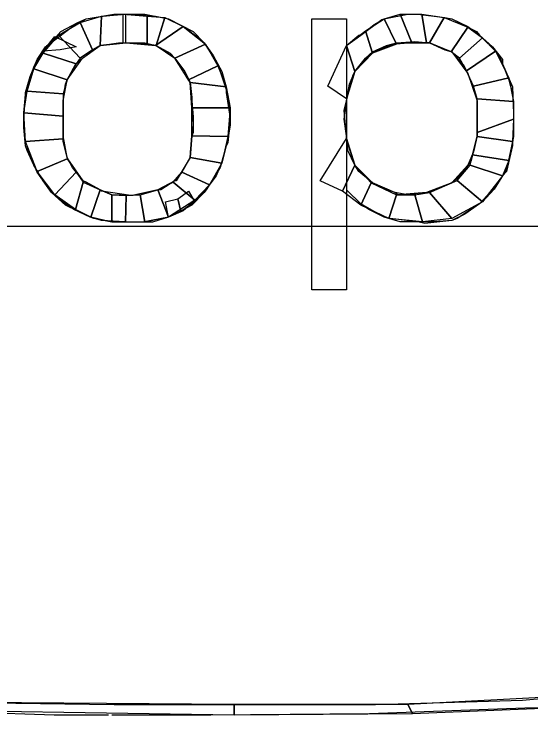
# Model space of a CAD drawing. Extents: x -662500 to -653478, y -1056827 to -1049993.
# Drawn here: x -657404.43 to -657376.28, y -1053921.09 to -1053882.96 of the extents above; entities that cross this region are included whole.
import ezdxf

# ---------------------------------------------------------------- set-up
doc = ezdxf.new("R2010")
doc.units = 0
doc.layers.add('Vrstva 9', color=7, linetype='Continuous')

msp = doc.modelspace()

# ---------------------------------------------------------------- linework, layer by layer
at = {"layer": 'Vrstva 9'}
msp.add_line((-657430.958, -1053894.51), (-657294.618, -1053894.497), dxfattribs=at)
for points in [[(-657398.32, -1053882.965), (-657396.728, -1053883.08), (-657396.016, -1053883.232), (-657394.675, -1053883.917), (-657394.088, -1053884.527), (-657393.334, -1053885.708), (-657392.873, -1053887.079), (-657392.873, -1053887.231), (-657392.663, -1053888.64), (-657392.789, -1053889.974), (-657392.872, -1053890.126), (-657393.208, -1053891.307), (-657393.962, -1053892.526), (-657394.087, -1053892.678), (-657395.218, -1053893.669), (-657396.015, -1053894.011), (-657397.439, -1053894.278), (-657398.068, -1053894.278), (-657399.66, -1053894.202), (-657400.288, -1053894.012), (-657401.629, -1053893.364), (-657402.383, -1053892.679), (-657403.18, -1053891.574), (-657403.724, -1053890.317), (-657403.808, -1053890.127), (-657403.892, -1053888.68), (-657403.808, -1053887.308), (-657403.808, -1053887.232), (-657403.348, -1053885.861), (-657402.635, -1053884.68), (-657402.426, -1053884.528), (-657401.253, -1053883.651), (-657400.499, -1053883.232), (-657398.99, -1053882.966), (-657398.32, -1053882.965)], [(-657398.32, -1053882.965), (-657397.314, -1053882.965), (-657396.393, -1053883.156), (-657396.016, -1053883.232), (-657395.136, -1053883.689), (-657394.381, -1053884.26), (-657394.088, -1053884.527), (-657393.585, -1053885.212), (-657393.124, -1053886.088), (-657392.873, -1053886.926), (-657392.873, -1053887.231), (-657392.663, -1053888.145), (-657392.663, -1053888.983), (-657392.789, -1053889.783), (-657392.872, -1053890.126), (-657393.082, -1053890.926), (-657393.417, -1053891.764), (-657393.962, -1053892.488), (-657394.087, -1053892.678), (-657394.758, -1053893.364), (-657395.679, -1053893.859), (-657396.015, -1053894.011), (-657396.894, -1053894.278), (-657397.9, -1053894.278), (-657398.068, -1053894.278), (-657399.115, -1053894.278), (-657400.079, -1053894.088), (-657400.288, -1053894.012), (-657401.168, -1053893.593), (-657402.006, -1053893.022), (-657402.383, -1053892.679), (-657402.844, -1053892.031), (-657403.347, -1053891.193), (-657403.724, -1053890.394), (-657403.808, -1053890.127), (-657403.892, -1053889.137), (-657403.892, -1053888.337), (-657403.808, -1053887.384), (-657403.808, -1053887.232), (-657403.557, -1053886.356), (-657403.18, -1053885.442), (-657402.719, -1053884.756), (-657402.426, -1053884.528), (-657401.881, -1053883.918), (-657400.96, -1053883.423), (-657400.499, -1053883.232), (-657399.577, -1053883.08), (-657398.488, -1053882.965), (-657398.32, -1053882.965)], [(-657386.337, -1053884.678), (-657385.541, -1053884.107), (-657384.409, -1053883.269), (-657384.284, -1053883.231), (-657382.985, -1053882.964), (-657382.44, -1053882.964), (-657380.974, -1053883.154), (-657380.597, -1053883.231), (-657379.256, -1053883.916), (-657379.088, -1053884.106), (-657378.082, -1053885.097), (-657377.831, -1053885.668), (-657377.286, -1053886.925), (-657377.244, -1053888.372), (-657377.244, -1053888.753), (-657377.286, -1053890.125), (-657377.621, -1053891.534), (-657377.83, -1053891.762), (-657378.668, -1053892.829), (-657379.087, -1053893.286), (-657380.302, -1053894.086), (-657380.596, -1053894.2), (-657382.062, -1053894.353), (-657382.439, -1053894.277), (-657383.948, -1053894.087), (-657384.283, -1053894.01), (-657385.54, -1053893.287), (-657386.336, -1053892.525)], [(-657386.337, -1053884.678), (-657385.666, -1053884.107), (-657385.541, -1053884.107), (-657384.828, -1053883.536), (-657384.284, -1053883.231), (-657383.404, -1053882.964), (-657382.44, -1053882.964), (-657381.476, -1053883.078), (-657380.597, -1053883.231), (-657379.717, -1053883.649), (-657379.088, -1053884.106), (-657378.376, -1053884.754), (-657377.831, -1053885.439), (-657377.831, -1053885.668), (-657377.496, -1053886.544), (-657377.286, -1053887.306), (-657377.244, -1053888.22), (-657377.244, -1053888.753), (-657377.244, -1053889.629), (-657377.412, -1053890.505), (-657377.621, -1053891.42), (-657377.83, -1053891.762), (-657378.291, -1053892.486), (-657378.92, -1053893.172), (-657379.087, -1053893.286), (-657379.883, -1053893.858), (-657380.596, -1053894.2), (-657381.559, -1053894.277), (-657382.439, -1053894.277), (-657383.403, -1053894.277), (-657384.283, -1053894.01), (-657385.121, -1053893.591), (-657385.54, -1053893.287), (-657386.252, -1053892.601), (-657386.336, -1053892.525)], [(-657388.222, -1053883.231), (-657386.337, -1053883.231), (-657386.337, -1053884.678)], [(-657388.222, -1053883.231), (-657386.337, -1053883.231), (-657386.337, -1053884.678)], [(-657386.336, -1053892.525), (-657386.335, -1053897.972), (-657388.221, -1053897.972), (-657388.222, -1053883.231)], [(-657386.336, -1053892.525), (-657386.335, -1053897.972), (-657388.221, -1053897.972), (-657388.222, -1053883.231)], [(-657398.32, -1053884.527), (-657396.728, -1053884.679), (-657396.686, -1053884.679), (-657395.68, -1053885.365), (-657394.926, -1053886.584), (-657394.842, -1053886.698), (-657394.758, -1053887.688), (-657394.674, -1053888.983), (-657394.758, -1053889.593), (-657394.842, -1053890.774), (-657395.596, -1053892.031), (-657395.68, -1053892.031), (-657396.601, -1053892.526), (-657397.984, -1053892.831), (-657398.068, -1053892.831), (-657399.66, -1053892.602), (-657399.744, -1053892.526), (-657400.666, -1053892.031), (-657401.504, -1053890.85), (-657401.546, -1053890.774), (-657401.755, -1053889.593), (-657401.755, -1053888.222), (-657401.755, -1053887.689), (-657401.546, -1053886.546), (-657400.708, -1053885.365), (-657399.744, -1053884.68), (-657398.32, -1053884.527)], [(-657398.32, -1053884.527), (-657397.314, -1053884.527), (-657396.686, -1053884.679), (-657395.932, -1053885.098), (-657395.68, -1053885.365), (-657395.135, -1053886.089), (-657394.842, -1053886.698), (-657394.758, -1053887.498), (-657394.758, -1053887.688), (-657394.674, -1053888.564), (-657394.674, -1053889.402), (-657394.758, -1053889.593), (-657394.842, -1053890.469), (-657394.842, -1053890.774), (-657395.302, -1053891.574), (-657395.68, -1053892.031), (-657396.434, -1053892.526), (-657396.601, -1053892.526), (-657397.523, -1053892.793), (-657398.068, -1053892.831), (-657399.115, -1053892.793), (-657399.744, -1053892.526), (-657400.498, -1053892.107), (-657400.666, -1053892.031), (-657401.252, -1053891.307), (-657401.546, -1053890.774), (-657401.755, -1053889.898), (-657401.755, -1053889.593), (-657401.755, -1053888.755), (-657401.755, -1053887.879), (-657401.755, -1053887.689), (-657401.63, -1053886.775), (-657401.546, -1053886.546), (-657401.085, -1053885.708), (-657400.708, -1053885.365), (-657400.08, -1053884.908), (-657399.744, -1053884.68), (-657398.739, -1053884.527), (-657398.32, -1053884.527)], [(-657383.613, -1053884.526), (-657382.608, -1053884.45), (-657381.812, -1053884.526), (-657380.974, -1053884.907), (-657380.596, -1053885.021), (-657379.968, -1053885.706), (-657379.716, -1053886.201), (-657379.423, -1053887.078), (-657379.213, -1053887.687), (-657379.213, -1053888.563), (-657379.213, -1053889.401), (-657379.213, -1053889.591), (-657379.423, -1053890.468), (-657379.716, -1053891.191), (-657380.302, -1053891.915), (-657380.596, -1053892.144), (-657381.476, -1053892.525), (-657381.978, -1053892.677), (-657382.984, -1053892.791), (-657383.696, -1053892.677), (-657384.534, -1053892.373), (-657384.911, -1053892.144), (-657385.666, -1053891.535), (-657385.875, -1053891.192), (-657386.252, -1053890.392), (-657386.336, -1053889.592), (-657386.462, -1053888.678), (-657386.336, -1053887.878), (-657386.336, -1053887.688), (-657386.169, -1053886.773), (-657385.876, -1053886.088), (-657385.289, -1053885.364), (-657384.912, -1053885.021), (-657384.158, -1053884.678), (-657383.613, -1053884.526)], [(-657383.613, -1053884.526), (-657381.979, -1053884.526), (-657381.812, -1053884.526), (-657380.596, -1053885.021), (-657379.716, -1053886.201), (-657379.716, -1053886.201), (-657379.255, -1053887.573), (-657379.213, -1053887.687), (-657379.213, -1053888.982), (-657379.213, -1053889.591), (-657379.548, -1053890.925), (-657379.716, -1053891.191), (-657380.596, -1053892.144), (-657381.978, -1053892.677), (-657381.978, -1053892.677), (-657383.529, -1053892.791), (-657383.696, -1053892.677), (-657384.911, -1053892.144), (-657385.875, -1053891.192), (-657386.336, -1053889.783), (-657386.336, -1053889.592), (-657386.462, -1053888.221), (-657386.336, -1053887.688), (-657385.959, -1053886.278), (-657385.876, -1053886.088), (-657384.912, -1053885.021), (-657383.613, -1053884.526), (-657383.613, -1053884.526)], [(-657480.44, -1053909.522), (-657476.753, -1053910.778), (-657471.138, -1053912.263), (-657465.272, -1053913.748), (-657458.862, -1053915.005), (-657452.199, -1053916.261), (-657445.244, -1053917.251), (-657437.912, -1053918.164), (-657430.412, -1053918.926), (-657422.786, -1053919.572), (-657414.909, -1053920.067), (-657407.032, -1053920.409), (-657398.987, -1053920.523), (-657392.786, -1053920.522)], [(-657481.99, -1053911.579), (-657478.764, -1053912.416), (-657472.395, -1053913.863), (-657465.691, -1053915.234), (-657458.61, -1053916.452), (-657451.236, -1053917.518), (-657443.568, -1053918.47), (-657435.565, -1053919.269), (-657427.437, -1053919.916), (-657419.224, -1053920.524), (-657410.803, -1053920.79), (-657402.255, -1053921.094), (-657399.28, -1053921.094)], [(-657392.786, -1053920.522), (-657384.741, -1053920.521), (-657376.739, -1053920.292), (-657374.308, -1053920.063)], [(-657399.113, -1053921.094), (-657393.708, -1053921.093), (-657385.076, -1053921.016), (-657376.613, -1053920.711), (-657374.308, -1053920.673)]]:
    msp.add_lwpolyline(points, dxfattribs=at)
for points in [[(-657399.661, -1053883.08), (-657399.744, -1053884.68), (-657400.163, -1053884.908), (-657400.834, -1053883.423)], [(-657398.362, -1053882.965), (-657398.362, -1053884.527), (-657399.744, -1053884.68), (-657399.661, -1053883.08)], [(-657397.189, -1053883.08), (-657397.189, -1053884.603), (-657398.487, -1053884.527), (-657398.488, -1053882.965)], [(-657396.225, -1053883.156), (-657396.686, -1053884.679), (-657397.189, -1053884.603), (-657397.189, -1053883.08)], [(-657395.219, -1053883.651), (-657396.728, -1053884.679), (-657396.686, -1053884.679), (-657396.225, -1053883.156)], [(-657383.613, -1053884.602), (-657384.284, -1053883.231), (-657383.404, -1053882.964), (-657382.775, -1053884.526)], [(-657382.775, -1053884.526), (-657383.404, -1053882.964), (-657382.231, -1053882.964), (-657381.979, -1053884.526)], [(-657381.979, -1053884.526), (-657382.231, -1053882.964), (-657381.016, -1053883.154), (-657381.812, -1053884.526)], [(-657381.812, -1053884.526), (-657381.016, -1053883.154), (-657379.717, -1053883.688), (-657380.638, -1053885.021)], [(-657400.834, -1053883.423), (-657400.163, -1053884.908), (-657400.834, -1053885.365), (-657402.007, -1053884.109)], [(-657388.222, -1053883.231), (-657386.337, -1053883.231), (-657386.335, -1053897.972), (-657388.221, -1053897.972)], [(-657384.912, -1053885.097), (-657385.289, -1053883.878), (-657384.284, -1053883.231), (-657383.613, -1053884.602)], [(-657394.004, -1053884.603), (-657395.68, -1053885.365), (-657396.728, -1053884.679), (-657395.219, -1053883.651)], [(-657385.876, -1053886.088), (-657386.337, -1053884.678), (-657385.289, -1053883.878), (-657384.912, -1053885.097)], [(-657380.638, -1053885.021), (-657379.717, -1053883.688), (-657378.921, -1053884.259), (-657380.177, -1053885.364)], [(-657402.007, -1053884.109), (-657400.834, -1053885.365), (-657401.043, -1053885.67), (-657402.845, -1053885.099)], [(-657402.845, -1053884.985), (-657402.217, -1053884.185), (-657401.043, -1053884.756), (-657401.923, -1053884.908)], [(-657380.177, -1053885.364), (-657378.921, -1053884.259), (-657378.208, -1053884.982), (-657379.8, -1053886.049)], [(-657393.334, -1053885.784), (-657394.926, -1053886.546), (-657395.68, -1053885.365), (-657394.004, -1053884.603)], [(-657386.336, -1053887.573), (-657387.342, -1053886.888), (-657386.337, -1053884.678), (-657385.876, -1053886.088)], [(-657402.845, -1053885.099), (-657401.043, -1053885.67), (-657401.546, -1053886.546), (-657403.348, -1053885.937)], [(-657379.8, -1053886.049), (-657378.208, -1053884.982), (-657377.496, -1053886.43), (-657379.423, -1053886.887)], [(-657392.873, -1053886.926), (-657394.842, -1053886.698), (-657394.926, -1053886.546), (-657393.334, -1053885.784)], [(-657403.348, -1053885.937), (-657401.546, -1053886.546), (-657401.755, -1053887.308), (-657403.725, -1053887.156)], [(-657379.423, -1053886.887), (-657377.496, -1053886.43), (-657377.244, -1053887.725), (-657379.214, -1053887.573)], [(-657392.663, -1053888.069), (-657394.758, -1053888.069), (-657394.842, -1053886.698), (-657392.873, -1053886.926)], [(-657403.725, -1053887.156), (-657401.755, -1053887.308), (-657401.755, -1053888.527), (-657403.892, -1053888.337)], [(-657379.214, -1053887.573), (-657377.244, -1053887.725), (-657377.244, -1053888.677), (-657379.213, -1053889.401)], [(-657392.789, -1053889.631), (-657394.758, -1053889.593), (-657394.758, -1053888.069), (-657392.663, -1053888.069)], [(-657403.892, -1053888.337), (-657401.755, -1053888.527), (-657401.755, -1053889.746), (-657403.808, -1053889.898)], [(-657379.213, -1053889.401), (-657377.244, -1053888.677), (-657377.286, -1053889.896), (-657379.213, -1053889.63)], [(-657393.124, -1053891.078), (-657394.842, -1053890.774), (-657394.758, -1053889.593), (-657392.789, -1053889.631)], [(-657379.213, -1053889.63), (-657377.286, -1053889.896), (-657377.495, -1053890.924), (-657379.465, -1053890.62)], [(-657403.808, -1053889.898), (-657401.755, -1053889.746), (-657401.546, -1053890.85), (-657403.18, -1053891.536)], [(-657385.875, -1053891.192), (-657386.545, -1053892.601), (-657387.761, -1053892.03), (-657386.336, -1053889.744)], [(-657393.794, -1053892.259), (-657395.302, -1053891.574), (-657394.842, -1053890.774), (-657393.124, -1053891.078)], [(-657379.465, -1053890.62), (-657377.495, -1053890.924), (-657377.83, -1053891.762), (-657379.59, -1053891.191)], [(-657403.18, -1053891.536), (-657401.546, -1053890.85), (-657401.043, -1053891.574), (-657402.216, -1053892.793)], [(-657384.995, -1053892.144), (-657385.54, -1053893.363), (-657386.545, -1053892.601), (-657385.875, -1053891.192)], [(-657379.59, -1053891.191), (-657377.83, -1053891.762), (-657378.92, -1053893.172), (-657380.302, -1053892.029)], [(-657402.216, -1053892.793), (-657401.043, -1053891.574), (-657400.666, -1053892.107), (-657401.084, -1053893.593)], [(-657394.59, -1053893.097), (-657395.763, -1053892.107), (-657395.302, -1053891.574), (-657393.794, -1053892.259)], [(-657401.084, -1053893.593), (-657400.666, -1053892.107), (-657399.744, -1053892.526), (-657400.246, -1053894.012)], [(-657396.015, -1053894.011), (-657396.601, -1053892.526), (-657395.763, -1053892.107), (-657394.59, -1053893.097)], [(-657383.612, -1053892.791), (-657384.031, -1053894.087), (-657385.54, -1053893.363), (-657384.995, -1053892.144)], [(-657380.302, -1053892.029), (-657378.92, -1053893.172), (-657380.596, -1053894.086), (-657381.811, -1053892.677)], [(-657400.246, -1053894.012), (-657399.744, -1053892.526), (-657399.115, -1053892.793), (-657399.115, -1053894.278)], [(-657397.313, -1053894.278), (-657397.565, -1053892.793), (-657396.601, -1053892.526), (-657396.015, -1053894.011)], [(-657395.344, -1053893.707), (-657395.512, -1053893.021), (-657394.925, -1053892.602), (-657394.59, -1053893.173)], [(-657381.811, -1053892.677), (-657380.596, -1053894.086), (-657382.188, -1053894.277), (-657382.607, -1053892.791)], [(-657399.115, -1053894.278), (-657399.115, -1053892.793), (-657398.319, -1053892.831), (-657398.361, -1053894.278)], [(-657398.361, -1053894.278), (-657398.319, -1053892.831), (-657397.565, -1053892.793), (-657397.313, -1053894.278)], [(-657396.015, -1053894.011), (-657396.182, -1053893.173), (-657395.512, -1053893.021), (-657395.344, -1053893.707)], [(-657382.607, -1053892.791), (-657382.188, -1053894.277), (-657384.031, -1053894.087), (-657383.612, -1053892.791)], [(-657374.308, -1053920.673), (-657374.308, -1053920.063), (-657382.981, -1053920.521), (-657382.73, -1053921.016)], [(-657392.451, -1053921.093), (-657392.451, -1053920.522), (-657406.361, -1053920.409), (-657406.361, -1053920.866)], [(-657382.73, -1053921.016), (-657382.981, -1053920.521), (-657392.451, -1053920.522), (-657392.451, -1053921.093)]]:
    msp.add_lwpolyline(points, close=True, dxfattribs=at)

doc.saveas('drawing.dxf')
